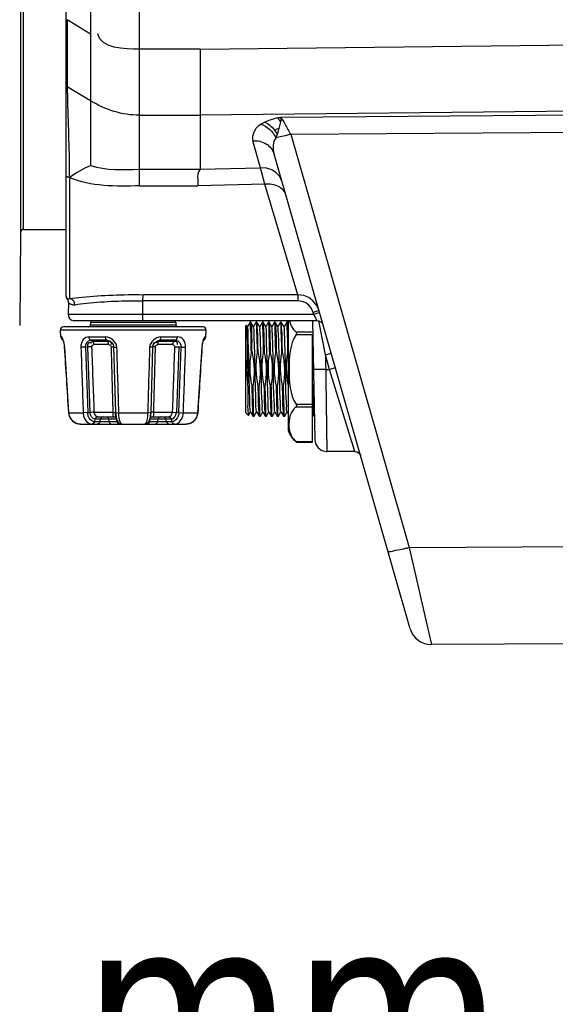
# Paper-space layout 'Sheet' of a CAD drawing. Header units: inches. Extents: x 0.2 to 10.8, y 0.2 to 8.3.
# Tile 277 of 545: x 5.411 to 5.763, y 3.444 to 4.091. Entities that reach past the tile are written whole.
import ezdxf

# ---------------------------------------------------------------- set-up
doc = ezdxf.new("R2010")
doc.units = ezdxf.units.IN
doc.header["$MEASUREMENT"] = 0
doc.layers.get('0').update_dxf_attribs({"lineweight": 5})
doc.layers.add('02___PRT_ALL_AXES', color=7, linetype='Continuous')
doc.styles.add('My Text', font='tahoma.ttf')
doc.dimstyles.new('My Dimension - mm [in] (ANSI)$0', dxfattribs={"dimtxt": 0.12, "dimasz": 0.098425, "dimexe": 0.125, "dimexo": 0.063, "dimgap": 0.031496, "dimtad": 0, "dimlfac": 250, "dimzin": 4, "dimdsep": 46, "dimtxsty": 'My Text', "dimblk": 'Filled-1', "dimcen": 0.09, "dimclrd": 1, "dimclre": 1, "dimclrt": 1, "dimadec": 1, "dimazin": 1, "dimtfac": 1, "dimtofl": 0, "dimtmove": 0, "dimatfit": 3, "dimfxl": 1, "dimtolj": 1, "dimtzin": 4, "dimlwd": -1, "dimlwe": -1, "dimarcsym": 0})

# ---------------------------------------------------------------- blocks, each defined once
blk = doc.blocks.new('*D7')
at = {"color": 1, "true_color": 0xff0000}
for p, q in [((2.88585, 4.51074), (2.88585, 3.01549)), ((4.10888, 4.51074), (4.10888, 3.01549)), ((2.98427, 3.14049), (4.01045, 3.14049)), ((4.10888, 3.14049), (4.2073, 3.14049))]:
    blk.add_line(p, q, dxfattribs=at)
at = {"layer": 'Defpoints', "color": 0}
for p in [(2.88585, 4.57374), (4.10888, 4.57374), (4.10888, 3.14049)]:
    blk.add_point(p, dxfattribs=at)
at = {"color": 1, "true_color": 0xff0000, "insert": (5.07272, 3.14049), "char_height": 0.12, "attachment_point": 5, "style": 'My Text'}
blk.add_mtext('\\A1;305.76 mm [12.038 in]', dxfattribs=at)
blk = doc.blocks.new('Filled-1')
blk = doc.blocks.new('*D8')
at = {"color": 1, "true_color": 0xff0000}
for p, q in [((6.72708, 4.26224), (6.72708, 3.30692)), ((4.73705, 4.1893), (4.73705, 3.30692)), ((4.63863, 3.43192), (4.5402, 3.43192)), ((6.8255, 3.43192), (6.92393, 3.43192))]:
    blk.add_line(p, q, dxfattribs=at)
at = {"layer": 'Defpoints', "color": 0}
for p in [(6.72708, 4.32524), (4.73705, 4.2523), (6.72708, 3.43192)]:
    blk.add_point(p, dxfattribs=at)
at = {"color": 1, "true_color": 0xff0000, "insert": (5.73206, 3.43192), "char_height": 0.12, "attachment_point": 5, "style": 'My Text'}
blk.add_mtext('\\A1;497.51 mm [19.587 in]', dxfattribs=at)

psp = doc.layouts.new('Sheet')

# ---------------------------------------------------------------- linework, layer by layer
at = {"color": 0, "linetype": 'ByBlock', "lineweight": -3}
for p, q in [((5.411229, 4.54328), (5.411229, 3.951315)), ((5.413229, 3.953297), (5.413229, 4.541297)), ((5.44131, 3.909293), (5.44131, 4.238926)), ((5.457361, 3.995342), (5.45731, 4.238912)), ((5.48931, 4.028306), (5.48931, 4.178407)), ((5.45731, 4.081539), (5.44182, 4.091098)), ((5.44182, 4.091098), (5.441906, 4.047041)), ((5.52931, 4.071648), (6.462104, 4.082981)), ((5.52931, 4.071655), (5.48931, 4.071631)), ((5.52931, 4.071655), (5.52931, 3.992793)), ((5.45731, 4.037861), (5.441907, 4.047042)), ((5.441907, 4.047042), (5.44192, 4.046476)), ((5.441916, 4.047037), (5.441924, 4.046454)), ((6.429761, 4.038274), (5.52931, 4.028341)), ((6.426502, 4.032903), (5.582342, 4.026931)), ((5.48931, 4.028322), (5.52931, 4.028328)), ((5.489312, 3.992764), (5.48931, 4.028322)), ((5.581863, 4.026865), (5.582342, 4.026931)), ((5.582149, 4.024729), (5.582023, 4.023911)), ((5.582315, 4.026157), (5.582149, 4.024729)), ((5.582342, 4.026931), (5.582315, 4.026157)), ((5.571822, 4.023772), (5.569339, 4.022422)), ((5.581043, 4.019619), (5.579836, 4.015748)), ((5.582023, 4.023911), (5.581043, 4.019619)), ((5.588719, 4.015768), (6.423551, 4.021673)), ((5.588719, 4.015768), (5.666586, 3.744212)), ((5.569001, 3.993768), (5.563899, 4.011559)), ((5.667279, 3.690875), (5.577867, 4.002692)), ((5.48931, 3.981925), (5.48931, 3.992764)), ((5.489312, 3.992764), (5.52931, 3.99278)), ((5.52931, 3.992793), (5.569001, 3.993768)), ((5.571759, 3.982948), (5.569, 3.993768)), ((5.44331, 3.987377), (5.44331, 3.907885)), ((5.48931, 3.981925), (5.527792, 3.981925)), ((5.571759, 3.982947), (5.527792, 3.981925)), ((5.593453, 3.910363), (5.571759, 3.982947)), ((5.411229, 3.951315), (5.410695, 3.890132)), ((5.413229, 3.953297), (5.44131, 3.953297)), ((5.593453, 3.910363), (5.491957, 3.910363)), ((5.593453, 3.910363), (5.593453, 3.90633)), ((5.44272, 3.905296), (5.442581, 3.897367)), ((5.442779, 3.907766), (5.44331, 3.907886)), ((5.593453, 3.90633), (5.491664, 3.90633)), ((5.491676, 3.897367), (5.491664, 3.90633)), ((5.603887, 3.897367), (5.442581, 3.897367)), ((5.606835, 3.899713), (5.603499, 3.898722)), ((5.603887, 3.897367), (5.603499, 3.898722)), ((5.607223, 3.898358), (5.603887, 3.897367)), ((5.606221, 3.893297), (5.603887, 3.897367)), ((5.607344, 3.899894), (5.606835, 3.899713)), ((5.607732, 3.898539), (5.607223, 3.898358)), ((5.531181, 3.889297), (5.439439, 3.889297)), ((5.606221, 3.893297), (5.446583, 3.893297)), ((5.51331, 3.892097), (5.45731, 3.892097)), ((5.45731, 3.892097), (5.45731, 3.890497)), ((5.45731, 3.890497), (5.51331, 3.890497)), ((5.51331, 3.892097), (5.51331, 3.890497)), ((5.55915, 3.889897), (5.559648, 3.890395)), ((5.55915, 3.832697), (5.55915, 3.889897)), ((5.56035, 3.889201), (5.559664, 3.89039)), ((5.562128, 3.892278), (5.56035, 3.889201)), ((5.56435, 3.889201), (5.562573, 3.892278)), ((5.566128, 3.892278), (5.56435, 3.889201)), ((5.56835, 3.889201), (5.566573, 3.892278)), ((5.570128, 3.892278), (5.56835, 3.889201)), ((5.570184, 3.892185), (5.570154, 3.892286)), ((5.57235, 3.889201), (5.570573, 3.892278)), ((5.574128, 3.892278), (5.57235, 3.889201)), ((5.57635, 3.889201), (5.574573, 3.892278)), ((5.578128, 3.892278), (5.57635, 3.889201)), ((5.58035, 3.889201), (5.578573, 3.892278)), ((5.582128, 3.892278), (5.58035, 3.889201)), ((5.58435, 3.889201), (5.582573, 3.892278)), ((5.586128, 3.892278), (5.58435, 3.889201)), ((5.586184, 3.892185), (5.586154, 3.892286)), ((5.58715, 3.891278), (5.586573, 3.892278)), ((5.58715, 3.893297), (5.58715, 3.821262)), ((5.603121, 3.893297), (5.604485, 3.815157)), ((5.611518, 3.870839), (5.607134, 3.89312)), ((5.533177, 3.887172), (5.437443, 3.887172)), ((5.437721, 3.882718), (5.437443, 3.887172)), ((5.437721, 3.882718), (5.43814, 3.882718)), ((5.456269, 3.882718), (5.467182, 3.882718)), ((5.503439, 3.882718), (5.514352, 3.882718)), ((5.53248, 3.882718), (5.532899, 3.882718)), ((5.532899, 3.882718), (5.533177, 3.887172)), ((5.592299, 3.885892), (5.60315, 3.885892)), ((5.592299, 3.88416), (5.60315, 3.88416)), ((5.60315, 3.813571), (5.60315, 3.88416)), ((5.439134, 3.880595), (5.439287, 3.88016)), ((5.440066, 3.875862), (5.44018, 3.875866)), ((5.440066, 3.875862), (5.442816, 3.832802)), ((5.453836, 3.875932), (5.45091, 3.875865)), ((5.453834, 3.875932), (5.455483, 3.876028)), ((5.453836, 3.875932), (5.455356, 3.832896)), ((5.458177, 3.876089), (5.455481, 3.876027)), ((5.457013, 3.833025), (5.455481, 3.876027)), ((5.457338, 3.880424), (5.458348, 3.879849)), ((5.467833, 3.880424), (5.457338, 3.880424)), ((5.458348, 3.879849), (5.468461, 3.879849)), ((5.469118, 3.877556), (5.459416, 3.877556)), ((5.467833, 3.880424), (5.468461, 3.879849)), ((5.470693, 3.87609), (5.472387, 3.876033)), ((5.472588, 3.875935), (5.472381, 3.876033)), ((5.472387, 3.876033), (5.473566, 3.833025)), ((5.472581, 3.875935), (5.474581, 3.875866)), ((5.473805, 3.832896), (5.472581, 3.875935)), ((5.498039, 3.875932), (5.49604, 3.875865)), ((5.498039, 3.875932), (5.496816, 3.832896)), ((5.497054, 3.833025), (5.498233, 3.876027)), ((5.498032, 3.875932), (5.498239, 3.876028)), ((5.499928, 3.876089), (5.498233, 3.876027)), ((5.511204, 3.877556), (5.501502, 3.877556)), ((5.502785, 3.880424), (5.502157, 3.879849)), ((5.502157, 3.879849), (5.512271, 3.879849)), ((5.51328, 3.880424), (5.502785, 3.880424)), ((5.51328, 3.880424), (5.512271, 3.879849)), ((5.512443, 3.87609), (5.515139, 3.876033)), ((5.515139, 3.876033), (5.513607, 3.833025)), ((5.516787, 3.875935), (5.515137, 3.876033)), ((5.515265, 3.832896), (5.516784, 3.875935)), ((5.516784, 3.875935), (5.519711, 3.875866)), ((5.527804, 3.832802), (5.530554, 3.875859)), ((5.530554, 3.875859), (5.53044, 3.875865)), ((5.531397, 3.880348), (5.53149, 3.880597)), ((5.56332, 3.872252), (5.56292, 3.872252)), ((5.563297, 3.873325), (5.56332, 3.872252)), ((5.56732, 3.872252), (5.56692, 3.872252)), ((5.57132, 3.872252), (5.57092, 3.872252)), ((5.57532, 3.872252), (5.57492, 3.872252)), ((5.57932, 3.872252), (5.57892, 3.872252)), ((5.58332, 3.872252), (5.58292, 3.872252)), ((5.58715, 3.872252), (5.58692, 3.872252)), ((5.60332, 3.872252), (5.60315, 3.872252)), ((5.611514, 3.870838), (5.615359, 3.871941)), ((5.61425, 3.861297), (5.611514, 3.870838)), ((5.611514, 3.870838), (5.612484, 3.807297)), ((5.611681, 3.861297), (5.603682, 3.861157)), ((5.611681, 3.861297), (5.61425, 3.861297)), ((5.618095, 3.8624), (5.61425, 3.861297)), ((5.630882, 3.807297), (5.61425, 3.861297)), ((5.56378, 3.850343), (5.56338, 3.850343)), ((5.56778, 3.850343), (5.56738, 3.850343)), ((5.57178, 3.850343), (5.57138, 3.850343)), ((5.57578, 3.850343), (5.57538, 3.850343)), ((5.57978, 3.850343), (5.57938, 3.850343)), ((5.58378, 3.850343), (5.58338, 3.850343)), ((5.60378, 3.850343), (5.60338, 3.850343)), ((5.592299, 3.838434), (5.60315, 3.838434)), ((5.442816, 3.832802), (5.442936, 3.832798)), ((5.442942, 3.832798), (5.452429, 3.832798)), ((5.455356, 3.832896), (5.452424, 3.832798)), ((5.455358, 3.832896), (5.457012, 3.832989)), ((5.459697, 3.833098), (5.457012, 3.832989)), ((5.459697, 3.833098), (5.471873, 3.833098)), ((5.471873, 3.833092), (5.473573, 3.832992)), ((5.471875, 3.833098), (5.473566, 3.833025)), ((5.473798, 3.832896), (5.473573, 3.832992)), ((5.473805, 3.832896), (5.475823, 3.832798)), ((5.475824, 3.832798), (5.494796, 3.832798)), ((5.496816, 3.832896), (5.494798, 3.832798)), ((5.496822, 3.832896), (5.497047, 3.832989)), ((5.498748, 3.833098), (5.497047, 3.832989)), ((5.498748, 3.833098), (5.510923, 3.833098)), ((5.510919, 3.833098), (5.513607, 3.833025)), ((5.510923, 3.833092), (5.513608, 3.832992)), ((5.515262, 3.832896), (5.513608, 3.832992)), ((5.515265, 3.832896), (5.518197, 3.832798)), ((5.518192, 3.832798), (5.527678, 3.832798)), ((5.527804, 3.832802), (5.527684, 3.832798)), ((5.55915, 3.832697), (5.560916, 3.830931)), ((5.560931, 3.830936), (5.56235, 3.833393)), ((5.56235, 3.833393), (5.564128, 3.830317)), ((5.564573, 3.830317), (5.56635, 3.833393)), ((5.56635, 3.833393), (5.568128, 3.830317)), ((5.568573, 3.830317), (5.57035, 3.833393)), ((5.57035, 3.833393), (5.572128, 3.830317)), ((5.572573, 3.830317), (5.57435, 3.833393)), ((5.57435, 3.833393), (5.576128, 3.830317)), ((5.576573, 3.830317), (5.57835, 3.833393)), ((5.57835, 3.833393), (5.580128, 3.830317)), ((5.580573, 3.830317), (5.58235, 3.833393)), ((5.58235, 3.833393), (5.584128, 3.830317)), ((5.584573, 3.830317), (5.58635, 3.833393)), ((5.58635, 3.833393), (5.58715, 3.832008)), ((5.592299, 3.836702), (5.60315, 3.836702)), ((5.60315, 3.832008), (5.604128, 3.830317)), ((5.450675, 3.825297), (5.45053, 3.825298)), ((5.450675, 3.825297), (5.477715, 3.825297)), ((5.457957, 3.825298), (5.458514, 3.82541)), ((5.457957, 3.825298), (5.458061, 3.825297)), ((5.459743, 3.826909), (5.460221, 3.828486)), ((5.459743, 3.826909), (5.459834, 3.826908)), ((5.475176, 3.826911), (5.459834, 3.826908)), ((5.474437, 3.828483), (5.460221, 3.828486)), ((5.461987, 3.830097), (5.472675, 3.830097)), ((5.463391, 3.826908), (5.46387, 3.828486)), ((5.469055, 3.828483), (5.469439, 3.826911)), ((5.473937, 3.829666), (5.474121, 3.829486)), ((5.474005, 3.829871), (5.474376, 3.828637)), ((5.474694, 3.826911), (5.474437, 3.828483)), ((5.477883, 3.825298), (5.477735, 3.825303)), ((5.477924, 3.825297), (5.492696, 3.825297)), ((5.492886, 3.825303), (5.492697, 3.825297)), ((5.492906, 3.825297), (5.519945, 3.825297)), ((5.510786, 3.826908), (5.495444, 3.826911)), ((5.496184, 3.828483), (5.495927, 3.826911)), ((5.510399, 3.828486), (5.496184, 3.828483)), ((5.496243, 3.828636), (5.496615, 3.82987)), ((5.496499, 3.829486), (5.496682, 3.829665)), ((5.497946, 3.830097), (5.508633, 3.830097)), ((5.501182, 3.826911), (5.501565, 3.828483)), ((5.507229, 3.826908), (5.506751, 3.828486)), ((5.510878, 3.826909), (5.510399, 3.828486)), ((5.510786, 3.826908), (5.510878, 3.826909)), ((5.512663, 3.825298), (5.512005, 3.825408)), ((5.512559, 3.825297), (5.512663, 3.825298)), ((5.52009, 3.825298), (5.519945, 3.825297)), ((5.520094, 3.825299), (5.521462, 3.825449)), ((5.521462, 3.825449), (5.523156, 3.825996)), ((5.525976, 3.828163), (5.526958, 3.829673)), ((5.592299, 3.813839), (5.60315, 3.813839)), ((5.592668, 3.813571), (5.592299, 3.813839)), ((5.592668, 3.813571), (5.60315, 3.813571)), ((5.63088, 3.807297), (5.612484, 3.807297)), ((5.666586, 3.744212), (6.375666, 3.748544)), ((5.666586, 3.744212), (5.678191, 3.693733)), ((5.678191, 3.693733), (5.681209, 3.680445)), ((6.364575, 3.684619), (5.681209, 3.680445))]:
    psp.add_line(p, q, dxfattribs=at)
for points in [[(5.580085, 4.026536), (5.577229, 4.025818), (5.574474, 4.024894), (5.571822, 4.023772)], [(5.588719, 4.015768), (5.585198, 4.014824), (5.581902, 4.014048), (5.579048, 4.013491)], [(5.457361, 3.995341), (5.453017, 3.993215), (5.448535, 3.990596), (5.443319, 3.987373)], [(5.52931, 3.99278), (5.52821, 3.99122), (5.527647, 3.989626), (5.527555, 3.987792), (5.527714, 3.985777), (5.527756, 3.983949), (5.527792, 3.981925)], [(5.582968, 3.984901), (5.581553, 3.987989), (5.579266, 3.990571), (5.576271, 3.992472), (5.57277, 3.993565), (5.569, 3.993768)], [(5.44331, 3.987372), (5.442613, 3.987436), (5.441934, 3.987802), (5.441456, 3.988314), (5.44131, 3.988786)], [(5.441781, 3.907941), (5.441458, 3.908466), (5.441334, 3.908937), (5.44131, 3.909303)], [(5.491664, 3.90633), (5.491695, 3.907755), (5.491762, 3.909014), (5.491856, 3.909923), (5.491957, 3.910363)], [(5.607344, 3.899894), (5.60573, 3.903534), (5.603353, 3.906441), (5.600539, 3.908511), (5.597328, 3.909838), (5.593453, 3.910363)], [(5.441781, 3.907941), (5.441789, 3.907939), (5.441816, 3.907924), (5.441866, 3.907895), (5.441937, 3.907858), (5.442022, 3.907822), (5.44211, 3.907793), (5.442197, 3.907775), (5.442289, 3.907765), (5.442394, 3.907759), (5.442511, 3.907757), (5.44264, 3.907759), (5.442779, 3.907766)], [(5.44272, 3.905296), (5.442739, 3.905279), (5.442807, 3.905209), (5.442939, 3.905076), (5.443137, 3.904894), (5.443376, 3.904699), (5.443632, 3.904517), (5.443906, 3.904352), (5.444205, 3.9042), (5.444528, 3.904069), (5.44486, 3.903962), (5.445196, 3.903881), (5.445525, 3.903825), (5.44585, 3.90379), (5.446185, 3.903775), (5.446542, 3.903785), (5.446914, 3.903822)], [(5.446914, 3.903822), (5.446421, 3.905819), (5.445104, 3.907305), (5.44331, 3.907885)], [(5.603499, 3.898722), (5.60233, 3.901363), (5.60061, 3.903474), (5.598574, 3.904978), (5.596253, 3.905944), (5.593453, 3.90633)], [(5.491369, 3.893297), (5.491489, 3.893607), (5.491589, 3.894492), (5.491655, 3.895822), (5.491676, 3.897367)], [(5.438957, 3.881013), (5.438658, 3.881309), (5.438296, 3.881974), (5.438139, 3.882718)], [(5.457338, 3.880424), (5.456926, 3.880777), (5.456594, 3.881309), (5.45637, 3.881975), (5.456274, 3.882718)], [(5.467833, 3.880424), (5.467576, 3.880778), (5.467371, 3.881309), (5.467234, 3.881974), (5.467176, 3.882718)], [(5.502784, 3.880424), (5.50304, 3.880777), (5.503246, 3.881309), (5.503385, 3.881975), (5.503445, 3.882718)], [(5.51328, 3.880424), (5.513692, 3.880778), (5.514024, 3.881309), (5.514248, 3.881974), (5.514346, 3.882718)], [(5.531666, 3.881016), (5.531962, 3.881309), (5.532325, 3.881975), (5.532481, 3.882718)], [(5.592299, 3.88416), (5.592481, 3.88447), (5.592604, 3.884769), (5.592663, 3.88505), (5.592657, 3.885312), (5.592585, 3.885548), (5.59246, 3.885742), (5.592299, 3.885892)], [(5.438895, 3.881131), (5.438947, 3.881034), (5.439062, 3.880779), (5.439213, 3.880382), (5.439383, 3.879852), (5.43956, 3.879195), (5.439732, 3.878416), (5.439886, 3.877527), (5.440006, 3.876548), (5.440063, 3.875861)], [(5.458181, 3.87609), (5.458228, 3.876521), (5.458385, 3.876916), (5.458641, 3.877241), (5.458991, 3.877466), (5.459416, 3.877556)], [(5.45942, 3.877556), (5.459317, 3.878301), (5.459088, 3.878967), (5.458754, 3.879498), (5.458348, 3.879849)], [(5.469114, 3.877556), (5.469055, 3.878302), (5.468918, 3.878966), (5.468713, 3.879497), (5.468461, 3.879849)], [(5.469118, 3.877556), (5.469596, 3.877475), (5.470038, 3.877255), (5.470389, 3.876915), (5.470613, 3.876505), (5.470695, 3.87609)], [(5.499926, 3.87609), (5.500013, 3.876521), (5.500232, 3.876916), (5.500563, 3.877241), (5.500995, 3.877465), (5.501502, 3.877556)], [(5.501506, 3.877556), (5.501559, 3.878301), (5.501693, 3.878967), (5.501897, 3.879498), (5.502157, 3.879849)], [(5.5112, 3.877556), (5.511299, 3.878302), (5.511523, 3.878966), (5.511855, 3.879497), (5.512271, 3.879849)], [(5.511204, 3.877556), (5.511606, 3.877475), (5.511964, 3.877255), (5.512236, 3.876916), (5.512396, 3.876505), (5.512439, 3.87609)], [(5.530557, 3.875858), (5.530604, 3.876445), (5.530711, 3.877365), (5.530849, 3.87821), (5.531005, 3.878964), (5.53117, 3.879615), (5.531332, 3.880157), (5.531483, 3.880587), (5.531611, 3.8809), (5.531699, 3.881085), (5.531716, 3.881115)], [(5.592299, 3.836702), (5.592481, 3.836878), (5.592604, 3.837088), (5.592663, 3.837328), (5.592657, 3.837594), (5.592585, 3.837881), (5.59246, 3.838165), (5.592299, 3.838434)], [(5.44282, 3.832803), (5.443034, 3.831383), (5.443654, 3.829686), (5.444633, 3.828174), (5.44592, 3.826924), (5.447449, 3.826001), (5.449141, 3.825451), (5.450527, 3.825299)], [(5.526952, 3.829658), (5.527579, 3.831353), (5.527801, 3.832803)], [(5.459834, 3.826908), (5.459548, 3.826256), (5.459138, 3.825746), (5.458628, 3.825413), (5.458061, 3.825297)], [(5.458514, 3.82541), (5.459025, 3.825737), (5.459447, 3.826251), (5.459743, 3.826909)], [(5.461987, 3.830097), (5.461429, 3.829984), (5.460924, 3.829657), (5.460509, 3.829144), (5.460221, 3.828486)], [(5.465643, 3.830097), (5.465085, 3.829985), (5.464576, 3.829657), (5.464158, 3.829143), (5.46387, 3.828486)], [(5.467624, 3.830097), (5.468075, 3.829984), (5.468486, 3.829656), (5.468823, 3.829142), (5.469055, 3.828483)], [(5.472675, 3.830097), (5.473063, 3.830061), (5.473577, 3.829893), (5.473937, 3.829666)], [(5.474376, 3.82864), (5.474809, 3.827507), (5.475357, 3.826616), (5.476108, 3.825889), (5.477035, 3.825429), (5.477715, 3.825304)], [(5.474694, 3.826911), (5.47485, 3.826253), (5.475075, 3.825738), (5.47535, 3.82541), (5.475652, 3.825297)], [(5.492906, 3.825304), (5.493568, 3.825424), (5.4945, 3.825881), (5.495256, 3.826606), (5.495807, 3.8275), (5.496245, 3.828642)], [(5.496726, 3.829693), (5.497042, 3.829893), (5.497557, 3.830061), (5.497946, 3.830097)], [(5.501182, 3.826911), (5.500949, 3.826253), (5.500612, 3.825738), (5.500201, 3.82541), (5.49975, 3.825297)], [(5.502996, 3.830097), (5.502546, 3.829984), (5.502135, 3.829656), (5.501799, 3.829141), (5.501565, 3.828483)], [(5.504978, 3.830097), (5.505536, 3.829984), (5.506045, 3.829657), (5.506461, 3.829144), (5.506751, 3.828486)], [(5.508633, 3.830097), (5.509191, 3.829985), (5.509697, 3.829657), (5.510112, 3.829143), (5.510399, 3.828486)], [(5.512005, 3.825408), (5.511502, 3.825728), (5.511081, 3.826241), (5.510786, 3.826908)], [(5.512106, 3.82541), (5.511595, 3.825737), (5.511174, 3.826251), (5.510878, 3.826909)], [(5.523143, 3.825988), (5.524675, 3.826905), (5.525968, 3.82815)], [(5.604485, 3.815157), (5.605051, 3.812337), (5.606695, 3.809776), (5.609179, 3.808012), (5.611962, 3.807314), (5.612484, 3.807297)], [(5.630882, 3.807297), (5.631064, 3.807293), (5.632159, 3.807087), (5.633221, 3.806541), (5.634126, 3.805636), (5.634726, 3.8044)]]:
    psp.add_lwpolyline(points, dxfattribs=at)
for centre, radius, start, end in [((5.413229, 3.951297), 0.002, 90, 179.5), ((5.43872, 3.905366), 0.004, 359.000015, 40.072214), ((5.446581, 3.897297), 0.004, 179, 270), ((5.439439, 3.887297), 0.002, 90, 183.576334), ((5.45611, 3.890497), 0.0012, 270, 0), ((5.45851, 3.892097), 0.0012, 90, 180), ((5.51211, 3.892097), 0.0012, 0, 90), ((5.51451, 3.890497), 0.0012, 180, 270), ((5.531181, 3.887297), 0.002, 356.423666, 90), ((5.606221, 3.889297), 0.004, 16, 90), ((5.440316, 3.88288), 0.0026, 183.576334, 242.549211), ((5.530304, 3.88288), 0.0026, 297.360641, 356.423666), ((5.428781, 3.877273), 0.01104, 20.512943, 20.956375), ((5.541314, 3.877464), 0.010483, 159.064465, 159.404711), ((3.459763, 3.826776), 2.104048, 1.267681, 1.417547), ((3.48443, 3.826297), 2.119388, 1.242431, 1.43894), ((5.508604, 3.860183), 0.052104, 353.540018, 8.027932), ((5.542633, 3.861644), 0.062183, 349.528751, 349.993203), ((5.600238, 3.824827), 0.013565, 195.240771, 236.080499), ((5.681121, 3.694845), 0.0144, 196, 270.35)]:
    psp.add_arc(centre, radius, start, end, dxfattribs=at)
for points in [[(5.48931, 4.07163), (5.479615, 4.071599), (5.463828, 4.072224), (5.462043, 4.081753)], [(5.489311, 4.028308), (5.478179, 4.02831), (5.466682, 4.031853), (5.45731, 4.03786)], [(5.442097, 4.0374), (5.442482, 4.020724), (5.443298, 4.004054), (5.443296, 3.987374)], [(5.457363, 3.995344), (5.467453, 3.991832), (5.478627, 3.992752), (5.489311, 3.992765)], [(5.489368, 3.981924), (5.473911, 3.981578), (5.45751, 3.981266), (5.443308, 3.987375)], [(5.586573, 3.892278), (5.587501, 3.888123), (5.587044, 3.883775), (5.58715, 3.879518)], [(5.474579, 3.875865), (5.47447, 3.879225), (5.470543, 3.882706), (5.467182, 3.882718)], [(5.503439, 3.882718), (5.500077, 3.882706), (5.496149, 3.879224), (5.496041, 3.875864)], [(5.440174, 3.875865), (5.440057, 3.877655), (5.439749, 3.879462), (5.439121, 3.881141)], [(5.442936, 3.832798), (5.442012, 3.847153), (5.441102, 3.86151), (5.44018, 3.875866)], [(5.45091, 3.875865), (5.451411, 3.861509), (5.451922, 3.847153), (5.452424, 3.832798)], [(5.453834, 3.875932), (5.453761, 3.87783), (5.455439, 3.88042), (5.457338, 3.880426)], [(5.459701, 3.833098), (5.459189, 3.847428), (5.458688, 3.861759), (5.458177, 3.876089)], [(5.467833, 3.880426), (5.470013, 3.880421), (5.472519, 3.878114), (5.472588, 3.875935)], [(5.470693, 3.87609), (5.47108, 3.861759), (5.471488, 3.847429), (5.471875, 3.833098)], [(5.475823, 3.832798), (5.475401, 3.847153), (5.475001, 3.86151), (5.474581, 3.875866)], [(5.49604, 3.875865), (5.49562, 3.861509), (5.49522, 3.847153), (5.494798, 3.832798)], [(5.498032, 3.875932), (5.4981, 3.878111), (5.500605, 3.88042), (5.502785, 3.880426)], [(5.498745, 3.833098), (5.499133, 3.847429), (5.49954, 3.861759), (5.499928, 3.876089)], [(5.512443, 3.87609), (5.511932, 3.861759), (5.511431, 3.847428), (5.510919, 3.833098)], [(5.51328, 3.880426), (5.515179, 3.880421), (5.516858, 3.877833), (5.516787, 3.875935)], [(5.518197, 3.832798), (5.518699, 3.847154), (5.519209, 3.86151), (5.519711, 3.875866)], [(5.53044, 3.875865), (5.529518, 3.861509), (5.528608, 3.847153), (5.527684, 3.832798)], [(5.531501, 3.881152), (5.530869, 3.879469), (5.530563, 3.877658), (5.530446, 3.875864)], [(5.56338, 3.850343), (5.561789, 3.857472), (5.561593, 3.865069), (5.56292, 3.872252)], [(5.56332, 3.872252), (5.564912, 3.865122), (5.565108, 3.857526), (5.56378, 3.850343)], [(5.56738, 3.850343), (5.565789, 3.857472), (5.565593, 3.865069), (5.56692, 3.872252)], [(5.56732, 3.872252), (5.568912, 3.865122), (5.569108, 3.857526), (5.56778, 3.850343)], [(5.57138, 3.850343), (5.569789, 3.857472), (5.569593, 3.865069), (5.57092, 3.872252)], [(5.57132, 3.872252), (5.572912, 3.865122), (5.573108, 3.857526), (5.57178, 3.850343)], [(5.57538, 3.850343), (5.573789, 3.857472), (5.573593, 3.865069), (5.57492, 3.872252)], [(5.57532, 3.872252), (5.576912, 3.865122), (5.577108, 3.857526), (5.57578, 3.850343)], [(5.57938, 3.850343), (5.577789, 3.857472), (5.577593, 3.865069), (5.57892, 3.872252)], [(5.57932, 3.872252), (5.580912, 3.865122), (5.581108, 3.857526), (5.57978, 3.850343)], [(5.58338, 3.850343), (5.581789, 3.857472), (5.581593, 3.865069), (5.58292, 3.872252)], [(5.58332, 3.872252), (5.584912, 3.865122), (5.585108, 3.857526), (5.58378, 3.850343)], [(5.587144, 3.851445), (5.585748, 3.858239), (5.58566, 3.865431), (5.58692, 3.872252)], [(5.560198, 3.86746), (5.559306, 3.863171), (5.55938, 3.858586), (5.560378, 3.854321)], [(5.448615, 3.825588), (5.445675, 3.826427), (5.443131, 3.829746), (5.442942, 3.832798)], [(5.460221, 3.828486), (5.458379, 3.828544), (5.457086, 3.831147), (5.457012, 3.832989)], [(5.461987, 3.830097), (5.460729, 3.830097), (5.459747, 3.83184), (5.459697, 3.833098)], [(5.471873, 3.833098), (5.471896, 3.832063), (5.471639, 3.830097), (5.472674, 3.830097)], [(5.474006, 3.829877), (5.47371, 3.830883), (5.473599, 3.831944), (5.473573, 3.832992)], [(5.496615, 3.829876), (5.496911, 3.830881), (5.497022, 3.831942), (5.497047, 3.832989)], [(5.497946, 3.830097), (5.498981, 3.830097), (5.498724, 3.832063), (5.498748, 3.833098)], [(5.510923, 3.833098), (5.510874, 3.83184), (5.509891, 3.830097), (5.508633, 3.830097)], [(5.510399, 3.828486), (5.512242, 3.828542), (5.513535, 3.831149), (5.513608, 3.832992)], [(5.527678, 3.832798), (5.527534, 3.830461), (5.526193, 3.827989), (5.524265, 3.826659)]]:
    psp.add_open_spline(points, degree=3, dxfattribs=at)
for points, knots in [([(5.441311, 4.047869), (5.441315, 4.04771), (5.441456, 4.047362), (5.441741, 4.047139), (5.441907, 4.047042)], [0, 0, 0, 0, 0.4527164, 1, 1, 1, 1]), ([(5.441924, 4.046454), (5.441947, 4.044934), (5.441999, 4.041916), (5.442063, 4.038898), (5.442097, 4.0374)], [0, 0, 0, 0, 0.5035825, 1, 1, 1, 1]), ([(5.580085, 4.026537), (5.5804, 4.026603), (5.580991, 4.026721), (5.581585, 4.026822), (5.581863, 4.026865)], [0, 0, 0, 0, 0.5339056, 1, 1, 1, 1]), ([(5.580085, 4.026536), (5.580353, 4.026269), (5.580889, 4.025652), (5.581357, 4.024984), (5.581593, 4.024617)], [0, 0, 0, 0, 0.4648103, 1, 1, 1, 1]), ([(5.582149, 4.024729), (5.582058, 4.024712), (5.581873, 4.024675), (5.581688, 4.024637), (5.581593, 4.024617)], [0, 0, 0, 0, 0.488297, 1, 1, 1, 1]), ([(5.581593, 4.024617), (5.581666, 4.024503), (5.581812, 4.024269), (5.581953, 4.024032), (5.582023, 4.02391)], [0, 0, 0, 0, 0.4922834, 1, 1, 1, 1]), ([(5.581863, 4.026865), (5.581941, 4.026755), (5.582096, 4.026522), (5.582242, 4.026283), (5.582315, 4.026157)], [0, 0, 0, 0, 0.4807533, 1, 1, 1, 1]), ([(5.582341, 4.026931), (5.583239, 4.025379), (5.585366, 4.021659), (5.587487, 4.017935), (5.588719, 4.015768)], [0, 0, 0, 0, 0.418329, 1, 1, 1, 1]), ([(5.569339, 4.022422), (5.567321, 4.021175), (5.563944, 4.01805), (5.563451, 4.013408), (5.563899, 4.011559)], [0, 0, 0, 0, 0.5549855, 1, 1, 1, 1]), ([(5.569339, 4.022422), (5.571374, 4.021754), (5.575273, 4.019251), (5.577993, 4.015575), (5.579048, 4.013491)], [0, 0, 0, 0, 0.4783277, 1, 1, 1, 1]), ([(5.571822, 4.023772), (5.573014, 4.023262), (5.575373, 4.021719), (5.577256, 4.019649), (5.578133, 4.01846)], [0, 0, 0, 0, 0.4673847, 1, 1, 1, 1]), ([(5.581044, 4.019621), (5.580546, 4.019457), (5.579562, 4.019102), (5.578603, 4.018685), (5.578133, 4.01846)], [0, 0, 0, 0, 0.5013676, 1, 1, 1, 1]), ([(5.578133, 4.01846), (5.57845, 4.018029), (5.579051, 4.017144), (5.579586, 4.016219), (5.579835, 4.015748)], [0, 0, 0, 0, 0.5016532, 1, 1, 1, 1]), ([(5.563899, 4.011559), (5.566927, 4.01176), (5.5731, 4.010474), (5.577091, 4.005398), (5.577867, 4.002692)], [0, 0, 0, 0, 0.5187524, 1, 1, 1, 1]), ([(5.579048, 4.013491), (5.577924, 4.012147), (5.576703, 4.008333), (5.577323, 4.00459), (5.577867, 4.002692)], [0, 0, 0, 0, 0.4701295, 1, 1, 1, 1]), ([(5.579836, 4.015748), (5.579704, 4.015361), (5.579442, 4.014608), (5.579176, 4.013857), (5.579048, 4.013491)], [0, 0, 0, 0, 0.5133279, 1, 1, 1, 1]), ([(5.585601, 3.97572), (5.584902, 3.978156), (5.58061, 3.98269), (5.57474, 3.983286), (5.571759, 3.982947)], [0, 0, 0, 0, 0.4578575, 1, 1, 1, 1]), ([(5.44331, 3.907885), (5.446102, 3.908222), (5.462247, 3.909991), (5.478529, 3.910622), (5.491957, 3.910363)], [0, 0, 0, 0, 0.1731301, 1, 1, 1, 1]), ([(5.446914, 3.903822), (5.449467, 3.904163), (5.464303, 3.905965), (5.479296, 3.9066), (5.491664, 3.906324)], [0, 0, 0, 0, 0.172316, 1, 1, 1, 1]), ([(5.559664, 3.89039), (5.55997, 3.889858), (5.559567, 3.887459), (5.560112, 3.882954), (5.560013, 3.875844), (5.560156, 3.870447), (5.560198, 3.86746)], [0, 0, 0, 0, 0.0802022, 0.2910865, 0.6092658, 1, 1, 1, 1]), ([(5.562325, 3.833437), (5.561783, 3.835695), (5.562002, 3.840415), (5.561545, 3.849668), (5.561336, 3.861294), (5.561198, 3.872939), (5.560628, 3.882161), (5.561072, 3.886943), (5.560375, 3.889158)], [0, 0, 0, 0, 0.1249299, 0.2499555, 0.5000087, 0.7500619, 0.875087, 1, 1, 1, 1]), ([(5.56292, 3.872252), (5.562861, 3.874965), (5.562625, 3.879648), (5.562858, 3.886409), (5.561934, 3.889362), (5.562623, 3.892297), (5.56215, 3.892297)], [0, 0, 0, 0, 0.4057089, 0.7251011, 0.9292514, 1, 1, 1, 1]), ([(5.562573, 3.892278), (5.563098, 3.890096), (5.562851, 3.885532), (5.563111, 3.881071), (5.563168, 3.878827)], [0, 0, 0, 0, 0.4998144, 1, 1, 1, 1]), ([(5.566325, 3.833437), (5.565589, 3.835638), (5.566091, 3.840439), (5.565492, 3.849652), (5.56537, 3.861302), (5.565149, 3.872925), (5.564708, 3.882182), (5.564897, 3.886895), (5.564375, 3.889158)], [0, 0, 0, 0, 0.1249102, 0.2499355, 0.4999884, 0.7500413, 0.875067, 1, 1, 1, 1]), ([(5.56692, 3.872252), (5.566847, 3.875596), (5.566815, 3.880634), (5.56639, 3.887263), (5.566689, 3.890716), (5.56615, 3.892297)], [0, 0, 0, 0, 0.5001985, 0.7503049, 1, 1, 1, 1]), ([(5.56732, 3.872252), (5.567262, 3.874892), (5.567107, 3.879617), (5.567089, 3.885808), (5.56663, 3.889723), (5.566848, 3.8918), (5.566573, 3.892277)], [0, 0, 0, 0, 0.3952917, 0.7100704, 0.9174642, 1, 1, 1, 1]), ([(5.570325, 3.833437), (5.569918, 3.834141), (5.570304, 3.837205), (5.569475, 3.844507), (5.569555, 3.856598), (5.569197, 3.868777), (5.568911, 3.878124), (5.568861, 3.883506), (5.568463, 3.886923), (5.568619, 3.888735), (5.568375, 3.889158)], [0, 0, 0, 0, 0.0437596, 0.1534045, 0.4048455, 0.686788, 0.8105208, 0.9088503, 0.9737473, 1, 1, 1, 1]), ([(5.57092, 3.872252), (5.570817, 3.87694), (5.570834, 3.883069), (5.570316, 3.889656), (5.570395, 3.891702), (5.570184, 3.892252)], [0, 0, 0, 0, 0.7027176, 0.9116834, 1, 1, 1, 1]), ([(5.570573, 3.892278), (5.570849, 3.8918), (5.57063, 3.889723), (5.571089, 3.885808), (5.571107, 3.879617), (5.571262, 3.874892), (5.57132, 3.872252)], [0, 0, 0, 0, 0.0825299, 0.289922, 0.6047014, 1, 1, 1, 1]), ([(5.574325, 3.833437), (5.573792, 3.835697), (5.573998, 3.840414), (5.573548, 3.849669), (5.57333, 3.861292), (5.573212, 3.872944), (5.572603, 3.882153), (5.573126, 3.886961), (5.572375, 3.889158)], [0, 0, 0, 0, 0.1249314, 0.2499572, 0.5000108, 0.7500645, 0.8750901, 1, 1, 1, 1]), ([(5.57492, 3.872252), (5.574847, 3.875596), (5.574815, 3.880634), (5.57439, 3.887263), (5.574689, 3.890716), (5.57415, 3.892297)], [0, 0, 0, 0, 0.5001985, 0.7503049, 1, 1, 1, 1]), ([(5.574573, 3.892278), (5.574849, 3.8918), (5.57463, 3.889723), (5.575089, 3.885808), (5.575107, 3.879617), (5.575262, 3.874892), (5.57532, 3.872252)], [0, 0, 0, 0, 0.0825299, 0.289922, 0.6047014, 1, 1, 1, 1]), ([(5.578325, 3.833437), (5.577918, 3.834141), (5.578304, 3.837205), (5.577475, 3.844506), (5.577555, 3.856598), (5.577197, 3.868778), (5.576911, 3.878124), (5.576861, 3.883507), (5.576463, 3.886923), (5.57662, 3.888735), (5.576375, 3.889158)], [0, 0, 0, 0, 0.0437591, 0.1534067, 0.4048501, 0.6867949, 0.8105272, 0.9088549, 0.9737497, 1, 1, 1, 1]), ([(5.57892, 3.872252), (5.578847, 3.875596), (5.578815, 3.880634), (5.57839, 3.887263), (5.578689, 3.890716), (5.57815, 3.892297)], [0, 0, 0, 0, 0.5001985, 0.7503049, 1, 1, 1, 1]), ([(5.578573, 3.892278), (5.578849, 3.8918), (5.57863, 3.889723), (5.579089, 3.885808), (5.579107, 3.879617), (5.579262, 3.874892), (5.57932, 3.872252)], [0, 0, 0, 0, 0.0825299, 0.289922, 0.6047014, 1, 1, 1, 1]), ([(5.582325, 3.833437), (5.581918, 3.834141), (5.582304, 3.837205), (5.581475, 3.844507), (5.581555, 3.856598), (5.581197, 3.868778), (5.580911, 3.878124), (5.580861, 3.883507), (5.580463, 3.886923), (5.580619, 3.888735), (5.580375, 3.889158)], [0, 0, 0, 0, 0.0437593, 0.1534065, 0.4048499, 0.6867944, 0.8105266, 0.9088546, 0.9737498, 1, 1, 1, 1]), ([(5.58292, 3.872252), (5.582847, 3.875596), (5.582815, 3.880634), (5.58239, 3.887263), (5.582689, 3.890716), (5.58215, 3.892297)], [0, 0, 0, 0, 0.5001985, 0.7503049, 1, 1, 1, 1]), ([(5.58332, 3.872252), (5.583262, 3.874892), (5.583107, 3.879617), (5.583089, 3.885808), (5.58263, 3.889723), (5.582848, 3.8918), (5.582573, 3.892277)], [0, 0, 0, 0, 0.3952917, 0.7100704, 0.9174642, 1, 1, 1, 1]), ([(5.586325, 3.833437), (5.585918, 3.834141), (5.586304, 3.837205), (5.585475, 3.844507), (5.585555, 3.856598), (5.585197, 3.868777), (5.584911, 3.878124), (5.584861, 3.883506), (5.584463, 3.886923), (5.584619, 3.888735), (5.584375, 3.889158)], [0, 0, 0, 0, 0.0437596, 0.1534045, 0.4048455, 0.686788, 0.8105208, 0.9088503, 0.9737473, 1, 1, 1, 1]), ([(5.58692, 3.872252), (5.586817, 3.87694), (5.586834, 3.883069), (5.586316, 3.889656), (5.586395, 3.891702), (5.586184, 3.892252)], [0, 0, 0, 0, 0.7027176, 0.9116834, 1, 1, 1, 1]), ([(5.588025, 3.893296), (5.588398, 3.891264), (5.589505, 3.8884), (5.591634, 3.88639), (5.592299, 3.885892)], [0, 0, 0, 0, 0.7131392, 1, 1, 1, 1]), ([(5.43909, 3.881221), (5.438944, 3.881604), (5.438715, 3.882085), (5.43833, 3.882713), (5.43814, 3.882718)], [0, 0, 0, 0, 0.6833955, 1, 1, 1, 1]), ([(5.456269, 3.882718), (5.454834, 3.882712), (5.45156, 3.881063), (5.450848, 3.877596), (5.450905, 3.875864)], [0, 0, 0, 0, 0.4528757, 1, 1, 1, 1]), ([(5.519715, 3.875865), (5.519772, 3.877582), (5.51907, 3.881037), (5.5158, 3.882712), (5.514352, 3.882718)], [0, 0, 0, 0, 0.5425284, 1, 1, 1, 1]), ([(5.53248, 3.882718), (5.53229, 3.882713), (5.531902, 3.882081), (5.531671, 3.881597), (5.531523, 3.88121)], [0, 0, 0, 0, 0.3147161, 1, 1, 1, 1]), ([(5.592299, 3.88416), (5.587983, 3.877693), (5.587378, 3.861297), (5.587983, 3.844901), (5.592299, 3.838434)], [0, 0, 0, 0, 0.5000003, 1, 1, 1, 1]), ([(5.455483, 3.876027), (5.455461, 3.876914), (5.455134, 3.878825), (5.457345, 3.879238), (5.457804, 3.878824)], [0, 0, 0, 0, 0.5892993, 1, 1, 1, 1]), ([(5.468461, 3.879851), (5.4692, 3.879842), (5.471075, 3.88011), (5.471058, 3.877987), (5.470654, 3.877449)], [0, 0, 0, 0, 0.5232408, 1, 1, 1, 1]), ([(5.498239, 3.876027), (5.498273, 3.876948), (5.498429, 3.878903), (5.500772, 3.879313), (5.501318, 3.878824)], [0, 0, 0, 0, 0.5569032, 1, 1, 1, 1]), ([(5.51227, 3.879851), (5.512865, 3.879842), (5.514547, 3.879896), (5.514278, 3.878018), (5.513918, 3.877449)], [0, 0, 0, 0, 0.468842, 1, 1, 1, 1]), ([(5.560378, 3.854321), (5.560432, 3.850421), (5.560777, 3.842652), (5.560227, 3.834769), (5.560916, 3.830931)], [0, 0, 0, 0, 0.5000742, 1, 1, 1, 1]), ([(5.564128, 3.830317), (5.563852, 3.830794), (5.56407, 3.832871), (5.563612, 3.836786), (5.563593, 3.842977), (5.563438, 3.847702), (5.56338, 3.850343)], [0, 0, 0, 0, 0.0825299, 0.289922, 0.6047014, 1, 1, 1, 1]), ([(5.56378, 3.850343), (5.563853, 3.846998), (5.563886, 3.84196), (5.564308, 3.835331), (5.564016, 3.831879), (5.56455, 3.830297)], [0, 0, 0, 0, 0.5001969, 0.7503025, 1, 1, 1, 1]), ([(5.568128, 3.830317), (5.567852, 3.830794), (5.56807, 3.832871), (5.567612, 3.836786), (5.567593, 3.842977), (5.567438, 3.847702), (5.56738, 3.850343)], [0, 0, 0, 0, 0.08253, 0.2899221, 0.6047015, 1, 1, 1, 1]), ([(5.56778, 3.850343), (5.567853, 3.846998), (5.567885, 3.84196), (5.56831, 3.835332), (5.568012, 3.831878), (5.56855, 3.830297)], [0, 0, 0, 0, 0.5001984, 0.7503047, 1, 1, 1, 1]), ([(5.572128, 3.830317), (5.571852, 3.830794), (5.57207, 3.832871), (5.571612, 3.836786), (5.571593, 3.842977), (5.571438, 3.847702), (5.57138, 3.850343)], [0, 0, 0, 0, 0.0825299, 0.2899221, 0.6047014, 1, 1, 1, 1]), ([(5.57178, 3.850343), (5.571853, 3.846998), (5.571885, 3.84196), (5.57231, 3.835332), (5.572012, 3.831878), (5.57255, 3.830297)], [0, 0, 0, 0, 0.5001984, 0.7503047, 1, 1, 1, 1]), ([(5.576128, 3.830317), (5.575852, 3.830794), (5.57607, 3.832871), (5.575612, 3.836786), (5.575593, 3.842977), (5.575438, 3.847702), (5.57538, 3.850343)], [0, 0, 0, 0, 0.0825299, 0.2899221, 0.6047014, 1, 1, 1, 1]), ([(5.57578, 3.850343), (5.575853, 3.846998), (5.575885, 3.84196), (5.57631, 3.835332), (5.576012, 3.831878), (5.57655, 3.830297)], [0, 0, 0, 0, 0.5001984, 0.7503047, 1, 1, 1, 1]), ([(5.580128, 3.830317), (5.579852, 3.830794), (5.58007, 3.832871), (5.579612, 3.836786), (5.579593, 3.842977), (5.579438, 3.847702), (5.57938, 3.850343)], [0, 0, 0, 0, 0.0825299, 0.2899221, 0.6047014, 1, 1, 1, 1]), ([(5.57978, 3.850343), (5.579853, 3.846998), (5.579886, 3.84196), (5.580308, 3.835331), (5.580016, 3.83188), (5.58055, 3.830297)], [0, 0, 0, 0, 0.5001967, 0.7503023, 1, 1, 1, 1]), ([(5.584128, 3.830317), (5.583852, 3.830794), (5.58407, 3.832871), (5.583612, 3.836786), (5.583593, 3.842977), (5.583438, 3.847702), (5.58338, 3.850343)], [0, 0, 0, 0, 0.08253, 0.2899221, 0.6047015, 1, 1, 1, 1]), ([(5.58378, 3.850343), (5.583853, 3.846998), (5.583899, 3.841965), (5.584287, 3.835325), (5.584062, 3.831894), (5.58455, 3.830297)], [0, 0, 0, 0, 0.500178, 0.7502747, 1, 1, 1, 1]), ([(5.60338, 3.850343), (5.603339, 3.850526), (5.603259, 3.850893), (5.603182, 3.851261), (5.603144, 3.851445)], [0, 0, 0, 0, 0.4999834, 1, 1, 1, 1]), ([(5.604128, 3.830317), (5.603852, 3.830794), (5.60407, 3.832871), (5.603612, 3.836786), (5.603593, 3.842977), (5.603438, 3.847702), (5.60338, 3.850343)], [0, 0, 0, 0, 0.0825299, 0.2899221, 0.6047014, 1, 1, 1, 1]), ([(5.452429, 3.832798), (5.452469, 3.831832), (5.452895, 3.828684), (5.455677, 3.825358), (5.457957, 3.825298)], [0, 0, 0, 0, 0.297598, 1, 1, 1, 1]), ([(5.459743, 3.826909), (5.457939, 3.826919), (5.455718, 3.829607), (5.455389, 3.832112), (5.455358, 3.832896)], [0, 0, 0, 0, 0.6967998, 1, 1, 1, 1]), ([(5.459697, 3.833098), (5.459269, 3.833101), (5.458373, 3.833088), (5.457477, 3.833052), (5.457011, 3.833025)], [0, 0, 0, 0, 0.4784122, 1, 1, 1, 1]), ([(5.473798, 3.832896), (5.47381, 3.832374), (5.473868, 3.831365), (5.473998, 3.830362), (5.474085, 3.829882)], [0, 0, 0, 0, 0.5167942, 1, 1, 1, 1]), ([(5.477482, 3.825485), (5.477198, 3.825728), (5.47599, 3.828051), (5.475867, 3.830645), (5.475824, 3.832798)], [0, 0, 0, 0, 0.1479412, 1, 1, 1, 1]), ([(5.494796, 3.832798), (5.49478, 3.831981), (5.494567, 3.829567), (5.494384, 3.826713), (5.493189, 3.825539)], [0, 0, 0, 0, 0.3278486, 1, 1, 1, 1]), ([(5.496536, 3.829882), (5.496623, 3.83036), (5.496754, 3.831363), (5.496811, 3.832372), (5.496822, 3.832896)], [0, 0, 0, 0, 0.4811834, 1, 1, 1, 1]), ([(5.498748, 3.833098), (5.498365, 3.8331), (5.497809, 3.833065), (5.497218, 3.833096), (5.497048, 3.833025)], [0, 0, 0, 0, 0.6748357, 1, 1, 1, 1]), ([(5.515263, 3.832896), (5.515232, 3.832115), (5.514902, 3.829612), (5.512684, 3.826918), (5.510878, 3.826909)], [0, 0, 0, 0, 0.3021338, 1, 1, 1, 1]), ([(5.512663, 3.825298), (5.514934, 3.825358), (5.517701, 3.82868), (5.518151, 3.831824), (5.518192, 3.832798)], [0, 0, 0, 0, 0.6997383, 1, 1, 1, 1]), ([(5.592299, 3.836702), (5.591713, 3.836263), (5.589807, 3.834514), (5.588674, 3.832062), (5.588235, 3.83028)], [0, 0, 0, 0, 0.2852198, 1, 1, 1, 1]), ([(5.449059, 3.825476), (5.448984, 3.825492), (5.448836, 3.825528), (5.448689, 3.825567), (5.448615, 3.825588)], [0, 0, 0, 0, 0.4997459, 1, 1, 1, 1]), ([(5.45053, 3.825298), (5.450284, 3.825303), (5.449789, 3.825338), (5.449301, 3.825422), (5.449059, 3.825476)], [0, 0, 0, 0, 0.4986832, 1, 1, 1, 1]), ([(5.463391, 3.826908), (5.463259, 3.826472), (5.462847, 3.825688), (5.462003, 3.825297), (5.461618, 3.825297)], [0, 0, 0, 0, 0.5422148, 1, 1, 1, 1]), ([(5.469439, 3.826911), (5.469542, 3.826489), (5.469818, 3.825756), (5.470548, 3.825297), (5.47087, 3.825297)], [0, 0, 0, 0, 0.5739295, 1, 1, 1, 1]), ([(5.474085, 3.829882), (5.474124, 3.829663), (5.474209, 3.829245), (5.474317, 3.828833), (5.474376, 3.828639)], [0, 0, 0, 0, 0.5232613, 1, 1, 1, 1]), ([(5.47774, 3.825329), (5.477695, 3.825345), (5.477604, 3.82539), (5.477523, 3.82545), (5.477482, 3.825485)], [0, 0, 0, 0, 0.4737214, 1, 1, 1, 1]), ([(5.477883, 3.825298), (5.477862, 3.8253), (5.47782, 3.825306), (5.477779, 3.825316), (5.477759, 3.825323)], [0, 0, 0, 0, 0.4938366, 1, 1, 1, 1]), ([(5.492857, 3.825322), (5.492838, 3.825316), (5.492798, 3.825306), (5.492757, 3.8253), (5.492737, 3.825298)], [0, 0, 0, 0, 0.5067811, 1, 1, 1, 1]), ([(5.493189, 3.825539), (5.49314, 3.825492), (5.493044, 3.825409), (5.492931, 3.825349), (5.492875, 3.825329)], [0, 0, 0, 0, 0.534784, 1, 1, 1, 1]), ([(5.495927, 3.826911), (5.495861, 3.826505), (5.495737, 3.825886), (5.495211, 3.825297), (5.494968, 3.825297)], [0, 0, 0, 0, 0.6294052, 1, 1, 1, 1]), ([(5.496245, 3.828642), (5.496303, 3.828836), (5.496411, 3.829247), (5.496496, 3.829663), (5.496536, 3.829882)], [0, 0, 0, 0, 0.4770949, 1, 1, 1, 1]), ([(5.507229, 3.826908), (5.507361, 3.826472), (5.507773, 3.825688), (5.508617, 3.825297), (5.509002, 3.825297)], [0, 0, 0, 0, 0.5422132, 1, 1, 1, 1]), ([(5.521251, 3.825415), (5.521059, 3.825381), (5.520673, 3.825326), (5.520284, 3.825302), (5.52009, 3.825298)], [0, 0, 0, 0, 0.5016262, 1, 1, 1, 1]), ([(5.521602, 3.825488), (5.521543, 3.825474), (5.521427, 3.825449), (5.521309, 3.825426), (5.521251, 3.825415)], [0, 0, 0, 0, 0.5004052, 1, 1, 1, 1]), ([(5.522871, 3.825898), (5.522665, 3.825811), (5.522247, 3.825656), (5.521818, 3.825537), (5.521602, 3.825488)], [0, 0, 0, 0, 0.500993, 1, 1, 1, 1]), ([(5.523424, 3.826156), (5.523333, 3.826109), (5.52315, 3.826019), (5.522964, 3.825937), (5.522871, 3.825898)], [0, 0, 0, 0, 0.500177, 1, 1, 1, 1]), ([(5.524265, 3.826659), (5.524131, 3.826567), (5.523855, 3.82639), (5.523569, 3.826231), (5.523424, 3.826156)], [0, 0, 0, 0, 0.4999964, 1, 1, 1, 1]), ([(5.588235, 3.83028), (5.587231, 3.826203), (5.587206, 3.819649), (5.590964, 3.81484), (5.592299, 3.813839)], [0, 0, 0, 0, 0.7155741, 1, 1, 1, 1]), ([(5.662382, 3.743097), (5.660061, 3.742526), (5.657711, 3.742479), (5.652904, 3.741007), (5.652656, 3.741871)], [0, 0, 0, 0, 0.7265356, 1, 1, 1, 1]), ([(5.666586, 3.744212), (5.665896, 3.744016), (5.664498, 3.743632), (5.663093, 3.743272), (5.662382, 3.743097)], [0, 0, 0, 0, 0.494848, 1, 1, 1, 1])]:
    psp.add_open_spline(points, degree=3, knots=knots, dxfattribs=at)
at = {"layer": '02___PRT_ALL_AXES', "color": 0, "linetype": 'ByBlock', "lineweight": -3}
for p, q in [((5.56255, 3.892297), (5.56215, 3.892297)), ((5.56655, 3.892297), (5.56615, 3.892297)), ((5.57055, 3.892297), (5.57015, 3.892297)), ((5.57455, 3.892297), (5.57415, 3.892297)), ((5.57855, 3.892297), (5.57815, 3.892297)), ((5.58255, 3.892297), (5.58215, 3.892297)), ((5.58655, 3.892297), (5.58615, 3.892297)), ((5.56455, 3.830297), (5.56415, 3.830297)), ((5.56855, 3.830297), (5.56815, 3.830297)), ((5.57255, 3.830297), (5.57215, 3.830297)), ((5.57655, 3.830297), (5.57615, 3.830297)), ((5.58055, 3.830297), (5.58015, 3.830297)), ((5.58455, 3.830297), (5.58415, 3.830297))]:
    psp.add_line(p, q, dxfattribs=at)

# ---------------------------------------------------------------- dimensions: what is measured, and where the dimension line sits
dim = psp.add_linear_dim(base=(4.10888, 3.140491), p1=(2.885847, 4.573735), p2=(4.10888, 4.573735), dimstyle='My Dimension - mm [in] (ANSI)$0', override={"dimpost": ' mm'})
dim.commit()
dim.dimension.update_dxf_attribs({"geometry": '*D7', "text_midpoint": (5.072716, 3.140491), "dimtype": 160})
dim = psp.add_linear_dim(base=(6.727078, 3.431925), p1=(4.737051, 4.252304), p2=(6.727078, 4.32524), dimstyle='My Dimension - mm [in] (ANSI)$0', override={"dimpost": ' mm'})
dim.commit()
dim.dimension.update_dxf_attribs({"geometry": '*D8', "text_midpoint": (5.732064, 3.431925)})

doc.saveas('drawing.dxf')
